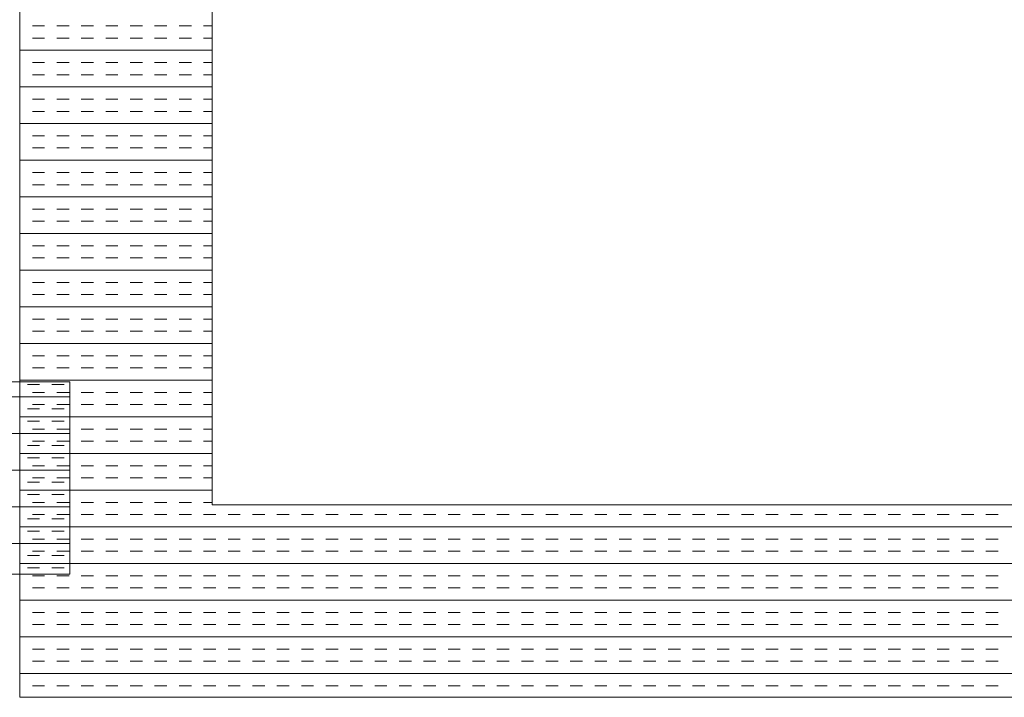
# Model space of a CAD drawing. Extents: x 3940905 to 4145695, y 925352 to 1109797.
# Tile 819 of 1056: x 4040524 to 4040780, y 1099952 to 1100128. Entities that reach past the tile are written whole.
import ezdxf

# ---------------------------------------------------------------- set-up
doc = ezdxf.new("R2010")
doc.units = 0
doc.header["$LTSCALE"] = 750
doc.header["$MEASUREMENT"] = 0
doc.layers.add('CKD Equipments', color=252, linetype='CONTINUOUS', lineweight=0)

msp = doc.modelspace()

# ---------------------------------------------------------------- linework, layer by layer
at = {"layer": 'CKD Equipments'}
for p, q in [((4040524.42, 1100651.64, -7.61), (4040524.42, 1099951.64, -7.61)), ((4040574.42, 1100601.64, -7.61), (4040574.42, 1100001.64, -7.61)), ((4040537.42, 1100033.64, -7.61), (4039937.42, 1100033.64, -7.61)), ((4040537.42, 1099983.64, -7.61), (4040537.42, 1100033.64, -7.61)), ((4040574.42, 1100001.64, -7.61), (4041292.42, 1100001.64, -7.61)), ((4039937.42, 1099983.64, -7.61), (4040537.42, 1099983.64, -7.61)), ((4040524.42, 1099951.64, -7.61), (4041342.42, 1099951.64, -7.61))]:
    msp.add_line(p, q, dxfattribs=at)
at = {"layer": 'CKD Equipments', "color": 4, "linetype": 'Continuous'}
for p, q in [((4040524.55, 1100126.11, -7.61), (4040524.42, 1100126.11, -7.61)), ((4040530.9, 1100126.11, -7.61), (4040527.72, 1100126.11, -7.61)), ((4040537.25, 1100126.11, -7.61), (4040534.07, 1100126.11, -7.61)), ((4040543.6, 1100126.11, -7.61), (4040540.42, 1100126.11, -7.61)), ((4040549.95, 1100126.11, -7.61), (4040546.77, 1100126.11, -7.61)), ((4040556.3, 1100126.11, -7.61), (4040553.12, 1100126.11, -7.61)), ((4040562.65, 1100126.11, -7.61), (4040559.47, 1100126.11, -7.61)), ((4040569, 1100126.11, -7.61), (4040565.82, 1100126.11, -7.61)), ((4040574.42, 1100126.11, -7.61), (4040572.17, 1100126.11, -7.61)), ((4040524.55, 1100122.93, -7.61), (4040524.42, 1100122.93, -7.61)), ((4040530.9, 1100122.93, -7.61), (4040527.72, 1100122.93, -7.61)), ((4040537.25, 1100122.93, -7.61), (4040534.07, 1100122.93, -7.61)), ((4040543.6, 1100122.93, -7.61), (4040540.42, 1100122.93, -7.61)), ((4040549.95, 1100122.93, -7.61), (4040546.77, 1100122.93, -7.61)), ((4040556.3, 1100122.93, -7.61), (4040553.12, 1100122.93, -7.61)), ((4040562.65, 1100122.93, -7.61), (4040559.47, 1100122.93, -7.61)), ((4040569, 1100122.93, -7.61), (4040565.82, 1100122.93, -7.61)), ((4040574.42, 1100122.93, -7.61), (4040572.17, 1100122.93, -7.61)), ((4040574.42, 1100119.76, -7.61), (4040524.42, 1100119.76, -7.61)), ((4040524.55, 1100116.58, -7.61), (4040524.42, 1100116.58, -7.61)), ((4040530.9, 1100116.58, -7.61), (4040527.72, 1100116.58, -7.61)), ((4040537.25, 1100116.58, -7.61), (4040534.07, 1100116.58, -7.61)), ((4040543.6, 1100116.58, -7.61), (4040540.42, 1100116.58, -7.61)), ((4040549.95, 1100116.58, -7.61), (4040546.77, 1100116.58, -7.61)), ((4040556.3, 1100116.58, -7.61), (4040553.12, 1100116.58, -7.61)), ((4040562.65, 1100116.58, -7.61), (4040559.47, 1100116.58, -7.61)), ((4040569, 1100116.58, -7.61), (4040565.82, 1100116.58, -7.61)), ((4040574.42, 1100116.58, -7.61), (4040572.17, 1100116.58, -7.61)), ((4040524.55, 1100113.41, -7.61), (4040524.42, 1100113.41, -7.61)), ((4040530.9, 1100113.41, -7.61), (4040527.72, 1100113.41, -7.61)), ((4040537.25, 1100113.41, -7.61), (4040534.07, 1100113.41, -7.61)), ((4040543.6, 1100113.41, -7.61), (4040540.42, 1100113.41, -7.61)), ((4040549.95, 1100113.41, -7.61), (4040546.77, 1100113.41, -7.61)), ((4040556.3, 1100113.41, -7.61), (4040553.12, 1100113.41, -7.61)), ((4040562.65, 1100113.41, -7.61), (4040559.47, 1100113.41, -7.61)), ((4040569, 1100113.41, -7.61), (4040565.82, 1100113.41, -7.61)), ((4040574.42, 1100113.41, -7.61), (4040572.17, 1100113.41, -7.61)), ((4040574.42, 1100110.23, -7.61), (4040524.42, 1100110.23, -7.61)), ((4040524.55, 1100107.06, -7.61), (4040524.42, 1100107.06, -7.61)), ((4040530.9, 1100107.06, -7.61), (4040527.72, 1100107.06, -7.61)), ((4040537.25, 1100107.06, -7.61), (4040534.07, 1100107.06, -7.61)), ((4040543.6, 1100107.06, -7.61), (4040540.42, 1100107.06, -7.61)), ((4040549.95, 1100107.06, -7.61), (4040546.77, 1100107.06, -7.61)), ((4040556.3, 1100107.06, -7.61), (4040553.12, 1100107.06, -7.61)), ((4040562.65, 1100107.06, -7.61), (4040559.47, 1100107.06, -7.61)), ((4040569, 1100107.06, -7.61), (4040565.82, 1100107.06, -7.61)), ((4040574.42, 1100107.06, -7.61), (4040572.17, 1100107.06, -7.61)), ((4040524.55, 1100103.88, -7.61), (4040524.42, 1100103.88, -7.61)), ((4040530.9, 1100103.88, -7.61), (4040527.72, 1100103.88, -7.61)), ((4040537.25, 1100103.88, -7.61), (4040534.07, 1100103.88, -7.61)), ((4040543.6, 1100103.88, -7.61), (4040540.42, 1100103.88, -7.61)), ((4040549.95, 1100103.88, -7.61), (4040546.77, 1100103.88, -7.61)), ((4040556.3, 1100103.88, -7.61), (4040553.12, 1100103.88, -7.61)), ((4040562.65, 1100103.88, -7.61), (4040559.47, 1100103.88, -7.61)), ((4040569, 1100103.88, -7.61), (4040565.82, 1100103.88, -7.61)), ((4040574.42, 1100103.88, -7.61), (4040572.17, 1100103.88, -7.61)), ((4040574.42, 1100100.71, -7.61), (4040524.42, 1100100.71, -7.61)), ((4040524.55, 1100097.53, -7.61), (4040524.42, 1100097.53, -7.61)), ((4040530.9, 1100097.53, -7.61), (4040527.72, 1100097.53, -7.61)), ((4040537.25, 1100097.53, -7.61), (4040534.07, 1100097.53, -7.61)), ((4040543.6, 1100097.53, -7.61), (4040540.42, 1100097.53, -7.61)), ((4040549.95, 1100097.53, -7.61), (4040546.77, 1100097.53, -7.61)), ((4040556.3, 1100097.53, -7.61), (4040553.12, 1100097.53, -7.61)), ((4040562.65, 1100097.53, -7.61), (4040559.47, 1100097.53, -7.61)), ((4040569, 1100097.53, -7.61), (4040565.82, 1100097.53, -7.61)), ((4040574.42, 1100097.53, -7.61), (4040572.17, 1100097.53, -7.61)), ((4040524.55, 1100094.36, -7.61), (4040524.42, 1100094.36, -7.61)), ((4040530.9, 1100094.36, -7.61), (4040527.72, 1100094.36, -7.61)), ((4040537.25, 1100094.36, -7.61), (4040534.07, 1100094.36, -7.61)), ((4040543.6, 1100094.36, -7.61), (4040540.42, 1100094.36, -7.61)), ((4040549.95, 1100094.36, -7.61), (4040546.77, 1100094.36, -7.61)), ((4040556.3, 1100094.36, -7.61), (4040553.12, 1100094.36, -7.61)), ((4040562.65, 1100094.36, -7.61), (4040559.47, 1100094.36, -7.61)), ((4040569, 1100094.36, -7.61), (4040565.82, 1100094.36, -7.61)), ((4040574.42, 1100094.36, -7.61), (4040572.17, 1100094.36, -7.61)), ((4040574.42, 1100091.18, -7.61), (4040524.42, 1100091.18, -7.61)), ((4040524.55, 1100088.01, -7.61), (4040524.42, 1100088.01, -7.61)), ((4040530.9, 1100088.01, -7.61), (4040527.72, 1100088.01, -7.61)), ((4040537.25, 1100088.01, -7.61), (4040534.07, 1100088.01, -7.61)), ((4040543.6, 1100088.01, -7.61), (4040540.42, 1100088.01, -7.61)), ((4040549.95, 1100088.01, -7.61), (4040546.77, 1100088.01, -7.61)), ((4040556.3, 1100088.01, -7.61), (4040553.12, 1100088.01, -7.61)), ((4040562.65, 1100088.01, -7.61), (4040559.47, 1100088.01, -7.61)), ((4040569, 1100088.01, -7.61), (4040565.82, 1100088.01, -7.61)), ((4040574.42, 1100088.01, -7.61), (4040572.17, 1100088.01, -7.61)), ((4040524.55, 1100084.83, -7.61), (4040524.42, 1100084.83, -7.61)), ((4040530.9, 1100084.83, -7.61), (4040527.72, 1100084.83, -7.61)), ((4040537.25, 1100084.83, -7.61), (4040534.07, 1100084.83, -7.61)), ((4040543.6, 1100084.83, -7.61), (4040540.42, 1100084.83, -7.61)), ((4040549.95, 1100084.83, -7.61), (4040546.77, 1100084.83, -7.61)), ((4040556.3, 1100084.83, -7.61), (4040553.12, 1100084.83, -7.61)), ((4040562.65, 1100084.83, -7.61), (4040559.47, 1100084.83, -7.61)), ((4040569, 1100084.83, -7.61), (4040565.82, 1100084.83, -7.61)), ((4040574.42, 1100084.83, -7.61), (4040572.17, 1100084.83, -7.61)), ((4040574.42, 1100081.66, -7.61), (4040524.42, 1100081.66, -7.61)), ((4040524.55, 1100078.48, -7.61), (4040524.42, 1100078.48, -7.61)), ((4040530.9, 1100078.48, -7.61), (4040527.72, 1100078.48, -7.61)), ((4040537.25, 1100078.48, -7.61), (4040534.07, 1100078.48, -7.61)), ((4040543.6, 1100078.48, -7.61), (4040540.42, 1100078.48, -7.61)), ((4040549.95, 1100078.48, -7.61), (4040546.77, 1100078.48, -7.61)), ((4040556.3, 1100078.48, -7.61), (4040553.12, 1100078.48, -7.61)), ((4040562.65, 1100078.48, -7.61), (4040559.47, 1100078.48, -7.61)), ((4040569, 1100078.48, -7.61), (4040565.82, 1100078.48, -7.61)), ((4040574.42, 1100078.48, -7.61), (4040572.17, 1100078.48, -7.61)), ((4040524.55, 1100075.31, -7.61), (4040524.42, 1100075.31, -7.61)), ((4040530.9, 1100075.31, -7.61), (4040527.72, 1100075.31, -7.61)), ((4040537.25, 1100075.31, -7.61), (4040534.07, 1100075.31, -7.61)), ((4040543.6, 1100075.31, -7.61), (4040540.42, 1100075.31, -7.61)), ((4040549.95, 1100075.31, -7.61), (4040546.77, 1100075.31, -7.61)), ((4040556.3, 1100075.31, -7.61), (4040553.12, 1100075.31, -7.61)), ((4040562.65, 1100075.31, -7.61), (4040559.47, 1100075.31, -7.61)), ((4040569, 1100075.31, -7.61), (4040565.82, 1100075.31, -7.61)), ((4040574.42, 1100075.31, -7.61), (4040572.17, 1100075.31, -7.61)), ((4040574.42, 1100072.13, -7.61), (4040524.42, 1100072.13, -7.61)), ((4040524.55, 1100068.96, -7.61), (4040524.42, 1100068.96, -7.61)), ((4040530.9, 1100068.96, -7.61), (4040527.72, 1100068.96, -7.61)), ((4040537.25, 1100068.96, -7.61), (4040534.07, 1100068.96, -7.61)), ((4040543.6, 1100068.96, -7.61), (4040540.42, 1100068.96, -7.61)), ((4040549.95, 1100068.96, -7.61), (4040546.77, 1100068.96, -7.61)), ((4040556.3, 1100068.96, -7.61), (4040553.12, 1100068.96, -7.61)), ((4040562.65, 1100068.96, -7.61), (4040559.47, 1100068.96, -7.61)), ((4040569, 1100068.96, -7.61), (4040565.82, 1100068.96, -7.61)), ((4040574.42, 1100068.96, -7.61), (4040572.17, 1100068.96, -7.61)), ((4040524.55, 1100065.78, -7.61), (4040524.42, 1100065.78, -7.61)), ((4040530.9, 1100065.78, -7.61), (4040527.72, 1100065.78, -7.61)), ((4040537.25, 1100065.78, -7.61), (4040534.07, 1100065.78, -7.61)), ((4040543.6, 1100065.78, -7.61), (4040540.42, 1100065.78, -7.61)), ((4040549.95, 1100065.78, -7.61), (4040546.77, 1100065.78, -7.61)), ((4040556.3, 1100065.78, -7.61), (4040553.12, 1100065.78, -7.61)), ((4040562.65, 1100065.78, -7.61), (4040559.47, 1100065.78, -7.61)), ((4040569, 1100065.78, -7.61), (4040565.82, 1100065.78, -7.61)), ((4040574.42, 1100065.78, -7.61), (4040572.17, 1100065.78, -7.61)), ((4040574.42, 1100062.61, -7.61), (4040524.42, 1100062.61, -7.61)), ((4040524.55, 1100059.43, -7.61), (4040524.42, 1100059.43, -7.61)), ((4040530.9, 1100059.43, -7.61), (4040527.72, 1100059.43, -7.61)), ((4040537.25, 1100059.43, -7.61), (4040534.07, 1100059.43, -7.61)), ((4040543.6, 1100059.43, -7.61), (4040540.42, 1100059.43, -7.61)), ((4040549.95, 1100059.43, -7.61), (4040546.77, 1100059.43, -7.61)), ((4040556.3, 1100059.43, -7.61), (4040553.12, 1100059.43, -7.61)), ((4040562.65, 1100059.43, -7.61), (4040559.47, 1100059.43, -7.61)), ((4040569, 1100059.43, -7.61), (4040565.82, 1100059.43, -7.61)), ((4040574.42, 1100059.43, -7.61), (4040572.17, 1100059.43, -7.61)), ((4040524.55, 1100056.26, -7.61), (4040524.42, 1100056.26, -7.61)), ((4040530.9, 1100056.26, -7.61), (4040527.72, 1100056.26, -7.61)), ((4040537.25, 1100056.26, -7.61), (4040534.07, 1100056.26, -7.61)), ((4040543.6, 1100056.26, -7.61), (4040540.42, 1100056.26, -7.61)), ((4040549.95, 1100056.26, -7.61), (4040546.77, 1100056.26, -7.61)), ((4040556.3, 1100056.26, -7.61), (4040553.12, 1100056.26, -7.61)), ((4040562.65, 1100056.26, -7.61), (4040559.47, 1100056.26, -7.61)), ((4040569, 1100056.26, -7.61), (4040565.82, 1100056.26, -7.61)), ((4040574.42, 1100056.26, -7.61), (4040572.17, 1100056.26, -7.61)), ((4040574.42, 1100053.08, -7.61), (4040524.42, 1100053.08, -7.61)), ((4040524.55, 1100049.91, -7.61), (4040524.42, 1100049.91, -7.61)), ((4040530.9, 1100049.91, -7.61), (4040527.72, 1100049.91, -7.61)), ((4040537.25, 1100049.91, -7.61), (4040534.07, 1100049.91, -7.61)), ((4040543.6, 1100049.91, -7.61), (4040540.42, 1100049.91, -7.61)), ((4040549.95, 1100049.91, -7.61), (4040546.77, 1100049.91, -7.61)), ((4040556.3, 1100049.91, -7.61), (4040553.12, 1100049.91, -7.61)), ((4040562.65, 1100049.91, -7.61), (4040559.47, 1100049.91, -7.61)), ((4040569, 1100049.91, -7.61), (4040565.82, 1100049.91, -7.61)), ((4040574.42, 1100049.91, -7.61), (4040572.17, 1100049.91, -7.61)), ((4040524.55, 1100046.73, -7.61), (4040524.42, 1100046.73, -7.61)), ((4040530.9, 1100046.73, -7.61), (4040527.72, 1100046.73, -7.61)), ((4040537.25, 1100046.73, -7.61), (4040534.07, 1100046.73, -7.61)), ((4040543.6, 1100046.73, -7.61), (4040540.42, 1100046.73, -7.61)), ((4040549.95, 1100046.73, -7.61), (4040546.77, 1100046.73, -7.61)), ((4040556.3, 1100046.73, -7.61), (4040553.12, 1100046.73, -7.61)), ((4040562.65, 1100046.73, -7.61), (4040559.47, 1100046.73, -7.61)), ((4040569, 1100046.73, -7.61), (4040565.82, 1100046.73, -7.61)), ((4040574.42, 1100046.73, -7.61), (4040572.17, 1100046.73, -7.61)), ((4040574.42, 1100043.56, -7.61), (4040524.42, 1100043.56, -7.61)), ((4040524.55, 1100040.38, -7.61), (4040524.42, 1100040.38, -7.61)), ((4040530.9, 1100040.38, -7.61), (4040527.72, 1100040.38, -7.61)), ((4040537.25, 1100040.38, -7.61), (4040534.07, 1100040.38, -7.61)), ((4040543.6, 1100040.38, -7.61), (4040540.42, 1100040.38, -7.61)), ((4040549.95, 1100040.38, -7.61), (4040546.77, 1100040.38, -7.61)), ((4040556.3, 1100040.38, -7.61), (4040553.12, 1100040.38, -7.61)), ((4040562.65, 1100040.38, -7.61), (4040559.47, 1100040.38, -7.61)), ((4040569, 1100040.38, -7.61), (4040565.82, 1100040.38, -7.61)), ((4040574.42, 1100040.38, -7.61), (4040572.17, 1100040.38, -7.61)), ((4040524.55, 1100037.21, -7.61), (4040524.42, 1100037.21, -7.61)), ((4040530.9, 1100037.21, -7.61), (4040527.72, 1100037.21, -7.61)), ((4040537.25, 1100037.21, -7.61), (4040534.07, 1100037.21, -7.61)), ((4040543.6, 1100037.21, -7.61), (4040540.42, 1100037.21, -7.61)), ((4040549.95, 1100037.21, -7.61), (4040546.77, 1100037.21, -7.61)), ((4040556.3, 1100037.21, -7.61), (4040553.12, 1100037.21, -7.61)), ((4040562.65, 1100037.21, -7.61), (4040559.47, 1100037.21, -7.61)), ((4040569, 1100037.21, -7.61), (4040565.82, 1100037.21, -7.61)), ((4040574.42, 1100037.21, -7.61), (4040572.17, 1100037.21, -7.61)), ((4040574.42, 1100034.03, -7.61), (4040524.42, 1100034.03, -7.61)), ((4040524.55, 1100030.86, -7.61), (4040524.42, 1100030.86, -7.61)), ((4040529.6, 1100032.91, -7.61), (4040526.42, 1100032.91, -7.61)), ((4040530.9, 1100030.86, -7.61), (4040527.72, 1100030.86, -7.61)), ((4040535.95, 1100032.91, -7.61), (4040532.77, 1100032.91, -7.61)), ((4040537.25, 1100030.86, -7.61), (4040534.07, 1100030.86, -7.61)), ((4040543.6, 1100030.86, -7.61), (4040540.42, 1100030.86, -7.61)), ((4040549.95, 1100030.86, -7.61), (4040546.77, 1100030.86, -7.61)), ((4040556.3, 1100030.86, -7.61), (4040553.12, 1100030.86, -7.61)), ((4040562.65, 1100030.86, -7.61), (4040559.47, 1100030.86, -7.61)), ((4040569, 1100030.86, -7.61), (4040565.82, 1100030.86, -7.61)), ((4040574.42, 1100030.86, -7.61), (4040572.17, 1100030.86, -7.61)), ((4040537.42, 1100029.73, -7.61), (4039937.42, 1100029.73, -7.61)), ((4040524.55, 1100027.68, -7.61), (4040524.42, 1100027.68, -7.61)), ((4040529.6, 1100026.56, -7.61), (4040526.42, 1100026.56, -7.61)), ((4040530.9, 1100027.68, -7.61), (4040527.72, 1100027.68, -7.61)), ((4040535.95, 1100026.56, -7.61), (4040532.77, 1100026.56, -7.61)), ((4040537.25, 1100027.68, -7.61), (4040534.07, 1100027.68, -7.61)), ((4040543.6, 1100027.68, -7.61), (4040540.42, 1100027.68, -7.61)), ((4040549.95, 1100027.68, -7.61), (4040546.77, 1100027.68, -7.61)), ((4040556.3, 1100027.68, -7.61), (4040553.12, 1100027.68, -7.61)), ((4040562.65, 1100027.68, -7.61), (4040559.47, 1100027.68, -7.61)), ((4040569, 1100027.68, -7.61), (4040565.82, 1100027.68, -7.61)), ((4040574.42, 1100027.68, -7.61), (4040572.17, 1100027.68, -7.61)), ((4040574.42, 1100024.51, -7.61), (4040524.42, 1100024.51, -7.61)), ((4040529.6, 1100023.38, -7.61), (4040526.42, 1100023.38, -7.61)), ((4040535.95, 1100023.38, -7.61), (4040532.77, 1100023.38, -7.61)), ((4040524.55, 1100021.33, -7.61), (4040524.42, 1100021.33, -7.61)), ((4040530.9, 1100021.33, -7.61), (4040527.72, 1100021.33, -7.61)), ((4040537.25, 1100021.33, -7.61), (4040534.07, 1100021.33, -7.61)), ((4040543.6, 1100021.33, -7.61), (4040540.42, 1100021.33, -7.61)), ((4040549.95, 1100021.33, -7.61), (4040546.77, 1100021.33, -7.61)), ((4040556.3, 1100021.33, -7.61), (4040553.12, 1100021.33, -7.61)), ((4040562.65, 1100021.33, -7.61), (4040559.47, 1100021.33, -7.61)), ((4040569, 1100021.33, -7.61), (4040565.82, 1100021.33, -7.61)), ((4040574.42, 1100021.33, -7.61), (4040572.17, 1100021.33, -7.61)), ((4040537.42, 1100020.21, -7.61), (4039937.42, 1100020.21, -7.61)), ((4040524.55, 1100018.16, -7.61), (4040524.42, 1100018.16, -7.61)), ((4040530.9, 1100018.16, -7.61), (4040527.72, 1100018.16, -7.61)), ((4040537.25, 1100018.16, -7.61), (4040534.07, 1100018.16, -7.61)), ((4040543.6, 1100018.16, -7.61), (4040540.42, 1100018.16, -7.61)), ((4040549.95, 1100018.16, -7.61), (4040546.77, 1100018.16, -7.61)), ((4040556.3, 1100018.16, -7.61), (4040553.12, 1100018.16, -7.61)), ((4040562.65, 1100018.16, -7.61), (4040559.47, 1100018.16, -7.61)), ((4040569, 1100018.16, -7.61), (4040565.82, 1100018.16, -7.61)), ((4040574.42, 1100018.16, -7.61), (4040572.17, 1100018.16, -7.61)), ((4040529.6, 1100017.03, -7.61), (4040526.42, 1100017.03, -7.61)), ((4040535.95, 1100017.03, -7.61), (4040532.77, 1100017.03, -7.61)), ((4040574.42, 1100014.98, -7.61), (4040524.42, 1100014.98, -7.61)), ((4040529.6, 1100013.86, -7.61), (4040526.42, 1100013.86, -7.61)), ((4040535.95, 1100013.86, -7.61), (4040532.77, 1100013.86, -7.61)), ((4040537.42, 1100010.68, -7.61), (4039937.42, 1100010.68, -7.61)), ((4040524.55, 1100011.81, -7.61), (4040524.42, 1100011.81, -7.61)), ((4040530.9, 1100011.81, -7.61), (4040527.72, 1100011.81, -7.61)), ((4040537.25, 1100011.81, -7.61), (4040534.07, 1100011.81, -7.61)), ((4040543.6, 1100011.81, -7.61), (4040540.42, 1100011.81, -7.61)), ((4040549.95, 1100011.81, -7.61), (4040546.77, 1100011.81, -7.61)), ((4040556.3, 1100011.81, -7.61), (4040553.12, 1100011.81, -7.61)), ((4040562.65, 1100011.81, -7.61), (4040559.47, 1100011.81, -7.61)), ((4040569, 1100011.81, -7.61), (4040565.82, 1100011.81, -7.61)), ((4040574.42, 1100011.81, -7.61), (4040572.17, 1100011.81, -7.61)), ((4040524.55, 1100008.63, -7.61), (4040524.42, 1100008.63, -7.61)), ((4040530.9, 1100008.63, -7.61), (4040527.72, 1100008.63, -7.61)), ((4040537.25, 1100008.63, -7.61), (4040534.07, 1100008.63, -7.61)), ((4040543.6, 1100008.63, -7.61), (4040540.42, 1100008.63, -7.61)), ((4040549.95, 1100008.63, -7.61), (4040546.77, 1100008.63, -7.61)), ((4040556.3, 1100008.63, -7.61), (4040553.12, 1100008.63, -7.61)), ((4040562.65, 1100008.63, -7.61), (4040559.47, 1100008.63, -7.61)), ((4040569, 1100008.63, -7.61), (4040565.82, 1100008.63, -7.61)), ((4040574.42, 1100008.63, -7.61), (4040572.17, 1100008.63, -7.61)), ((4040574.42, 1100005.46, -7.61), (4040524.42, 1100005.46, -7.61)), ((4040529.6, 1100007.51, -7.61), (4040526.42, 1100007.51, -7.61)), ((4040535.95, 1100007.51, -7.61), (4040532.77, 1100007.51, -7.61)), ((4040529.6, 1100004.33, -7.61), (4040526.42, 1100004.33, -7.61)), ((4040535.95, 1100004.33, -7.61), (4040532.77, 1100004.33, -7.61)), ((4040537.42, 1100001.16, -7.61), (4039937.42, 1100001.16, -7.61)), ((4040524.55, 1100002.28, -7.61), (4040524.42, 1100002.28, -7.61)), ((4040530.9, 1100002.28, -7.61), (4040527.72, 1100002.28, -7.61)), ((4040537.25, 1100002.28, -7.61), (4040534.07, 1100002.28, -7.61)), ((4040543.6, 1100002.28, -7.61), (4040540.42, 1100002.28, -7.61)), ((4040549.95, 1100002.28, -7.61), (4040546.77, 1100002.28, -7.61)), ((4040556.3, 1100002.28, -7.61), (4040553.12, 1100002.28, -7.61)), ((4040562.65, 1100002.28, -7.61), (4040559.47, 1100002.28, -7.61)), ((4040569, 1100002.28, -7.61), (4040565.82, 1100002.28, -7.61)), ((4040574.42, 1100002.28, -7.61), (4040572.17, 1100002.28, -7.61)), ((4040524.55, 1099999.11, -7.61), (4040524.42, 1099999.11, -7.61)), ((4040529.6, 1099997.98, -7.61), (4040526.42, 1099997.98, -7.61)), ((4040530.9, 1099999.11, -7.61), (4040527.72, 1099999.11, -7.61)), ((4040535.95, 1099997.98, -7.61), (4040532.77, 1099997.98, -7.61)), ((4040537.25, 1099999.11, -7.61), (4040534.07, 1099999.11, -7.61)), ((4040543.6, 1099999.11, -7.61), (4040540.42, 1099999.11, -7.61)), ((4040549.95, 1099999.11, -7.61), (4040546.77, 1099999.11, -7.61)), ((4040556.3, 1099999.11, -7.61), (4040553.12, 1099999.11, -7.61)), ((4040562.65, 1099999.11, -7.61), (4040559.47, 1099999.11, -7.61)), ((4040569, 1099999.11, -7.61), (4040565.82, 1099999.11, -7.61)), ((4040575.35, 1099999.11, -7.61), (4040572.17, 1099999.11, -7.61)), ((4040581.7, 1099999.11, -7.61), (4040578.52, 1099999.11, -7.61)), ((4040588.05, 1099999.11, -7.61), (4040584.87, 1099999.11, -7.61)), ((4040594.4, 1099999.11, -7.61), (4040591.22, 1099999.11, -7.61)), ((4040600.75, 1099999.11, -7.61), (4040597.57, 1099999.11, -7.61)), ((4040607.1, 1099999.11, -7.61), (4040603.92, 1099999.11, -7.61)), ((4040613.45, 1099999.11, -7.61), (4040610.27, 1099999.11, -7.61)), ((4040619.8, 1099999.11, -7.61), (4040616.62, 1099999.11, -7.61)), ((4040626.15, 1099999.11, -7.61), (4040622.97, 1099999.11, -7.61)), ((4040632.5, 1099999.11, -7.61), (4040629.32, 1099999.11, -7.61)), ((4040638.85, 1099999.11, -7.61), (4040635.67, 1099999.11, -7.61)), ((4040645.2, 1099999.11, -7.61), (4040642.02, 1099999.11, -7.61)), ((4040651.55, 1099999.11, -7.61), (4040648.37, 1099999.11, -7.61)), ((4040657.9, 1099999.11, -7.61), (4040654.72, 1099999.11, -7.61)), ((4040664.25, 1099999.11, -7.61), (4040661.07, 1099999.11, -7.61)), ((4040670.6, 1099999.11, -7.61), (4040667.42, 1099999.11, -7.61)), ((4040676.95, 1099999.11, -7.61), (4040673.77, 1099999.11, -7.61)), ((4040683.3, 1099999.11, -7.61), (4040680.12, 1099999.11, -7.61)), ((4040689.65, 1099999.11, -7.61), (4040686.47, 1099999.11, -7.61)), ((4040696, 1099999.11, -7.61), (4040692.82, 1099999.11, -7.61)), ((4040702.35, 1099999.11, -7.61), (4040699.17, 1099999.11, -7.61)), ((4040708.7, 1099999.11, -7.61), (4040705.52, 1099999.11, -7.61)), ((4040715.05, 1099999.11, -7.61), (4040711.87, 1099999.11, -7.61)), ((4040721.4, 1099999.11, -7.61), (4040718.22, 1099999.11, -7.61)), ((4040727.75, 1099999.11, -7.61), (4040724.57, 1099999.11, -7.61)), ((4040734.1, 1099999.11, -7.61), (4040730.92, 1099999.11, -7.61)), ((4040740.45, 1099999.11, -7.61), (4040737.27, 1099999.11, -7.61)), ((4040746.8, 1099999.11, -7.61), (4040743.62, 1099999.11, -7.61)), ((4040753.15, 1099999.11, -7.61), (4040749.97, 1099999.11, -7.61)), ((4040759.5, 1099999.11, -7.61), (4040756.32, 1099999.11, -7.61)), ((4040765.85, 1099999.11, -7.61), (4040762.67, 1099999.11, -7.61)), ((4040772.2, 1099999.11, -7.61), (4040769.02, 1099999.11, -7.61)), ((4040778.55, 1099999.11, -7.61), (4040775.37, 1099999.11, -7.61)), ((4041342.42, 1099995.93, -7.61), (4040524.42, 1099995.93, -7.61)), ((4040524.55, 1099992.76, -7.61), (4040524.42, 1099992.76, -7.61)), ((4040529.6, 1099994.81, -7.61), (4040526.42, 1099994.81, -7.61)), ((4040530.9, 1099992.76, -7.61), (4040527.72, 1099992.76, -7.61)), ((4040535.95, 1099994.81, -7.61), (4040532.77, 1099994.81, -7.61)), ((4040537.25, 1099992.76, -7.61), (4040534.07, 1099992.76, -7.61)), ((4040543.6, 1099992.76, -7.61), (4040540.42, 1099992.76, -7.61)), ((4040549.95, 1099992.76, -7.61), (4040546.77, 1099992.76, -7.61)), ((4040556.3, 1099992.76, -7.61), (4040553.12, 1099992.76, -7.61)), ((4040562.65, 1099992.76, -7.61), (4040559.47, 1099992.76, -7.61)), ((4040569, 1099992.76, -7.61), (4040565.82, 1099992.76, -7.61)), ((4040575.35, 1099992.76, -7.61), (4040572.17, 1099992.76, -7.61)), ((4040581.7, 1099992.76, -7.61), (4040578.52, 1099992.76, -7.61)), ((4040588.05, 1099992.76, -7.61), (4040584.87, 1099992.76, -7.61)), ((4040594.4, 1099992.76, -7.61), (4040591.22, 1099992.76, -7.61)), ((4040600.75, 1099992.76, -7.61), (4040597.57, 1099992.76, -7.61)), ((4040607.1, 1099992.76, -7.61), (4040603.92, 1099992.76, -7.61)), ((4040613.45, 1099992.76, -7.61), (4040610.27, 1099992.76, -7.61)), ((4040619.8, 1099992.76, -7.61), (4040616.62, 1099992.76, -7.61)), ((4040626.15, 1099992.76, -7.61), (4040622.97, 1099992.76, -7.61)), ((4040632.5, 1099992.76, -7.61), (4040629.32, 1099992.76, -7.61)), ((4040638.85, 1099992.76, -7.61), (4040635.67, 1099992.76, -7.61)), ((4040645.2, 1099992.76, -7.61), (4040642.02, 1099992.76, -7.61)), ((4040651.55, 1099992.76, -7.61), (4040648.37, 1099992.76, -7.61)), ((4040657.9, 1099992.76, -7.61), (4040654.72, 1099992.76, -7.61)), ((4040664.25, 1099992.76, -7.61), (4040661.07, 1099992.76, -7.61)), ((4040670.6, 1099992.76, -7.61), (4040667.42, 1099992.76, -7.61)), ((4040676.95, 1099992.76, -7.61), (4040673.77, 1099992.76, -7.61)), ((4040683.3, 1099992.76, -7.61), (4040680.12, 1099992.76, -7.61)), ((4040689.65, 1099992.76, -7.61), (4040686.47, 1099992.76, -7.61)), ((4040696, 1099992.76, -7.61), (4040692.82, 1099992.76, -7.61)), ((4040702.35, 1099992.76, -7.61), (4040699.17, 1099992.76, -7.61)), ((4040708.7, 1099992.76, -7.61), (4040705.52, 1099992.76, -7.61)), ((4040715.05, 1099992.76, -7.61), (4040711.87, 1099992.76, -7.61)), ((4040721.4, 1099992.76, -7.61), (4040718.22, 1099992.76, -7.61)), ((4040727.75, 1099992.76, -7.61), (4040724.57, 1099992.76, -7.61)), ((4040734.1, 1099992.76, -7.61), (4040730.92, 1099992.76, -7.61)), ((4040740.45, 1099992.76, -7.61), (4040737.27, 1099992.76, -7.61)), ((4040746.8, 1099992.76, -7.61), (4040743.62, 1099992.76, -7.61)), ((4040753.15, 1099992.76, -7.61), (4040749.97, 1099992.76, -7.61)), ((4040759.5, 1099992.76, -7.61), (4040756.32, 1099992.76, -7.61)), ((4040765.85, 1099992.76, -7.61), (4040762.67, 1099992.76, -7.61)), ((4040772.2, 1099992.76, -7.61), (4040769.02, 1099992.76, -7.61)), ((4040778.55, 1099992.76, -7.61), (4040775.37, 1099992.76, -7.61)), ((4040537.42, 1099991.63, -7.61), (4039937.42, 1099991.63, -7.61)), ((4040524.55, 1099989.58, -7.61), (4040524.42, 1099989.58, -7.61)), ((4040529.6, 1099988.46, -7.61), (4040526.42, 1099988.46, -7.61)), ((4040530.9, 1099989.58, -7.61), (4040527.72, 1099989.58, -7.61)), ((4040535.95, 1099988.46, -7.61), (4040532.77, 1099988.46, -7.61)), ((4040537.25, 1099989.58, -7.61), (4040534.07, 1099989.58, -7.61)), ((4040543.6, 1099989.58, -7.61), (4040540.42, 1099989.58, -7.61)), ((4040549.95, 1099989.58, -7.61), (4040546.77, 1099989.58, -7.61)), ((4040556.3, 1099989.58, -7.61), (4040553.12, 1099989.58, -7.61)), ((4040562.65, 1099989.58, -7.61), (4040559.47, 1099989.58, -7.61)), ((4040569, 1099989.58, -7.61), (4040565.82, 1099989.58, -7.61)), ((4040575.35, 1099989.58, -7.61), (4040572.17, 1099989.58, -7.61)), ((4040581.7, 1099989.58, -7.61), (4040578.52, 1099989.58, -7.61)), ((4040588.05, 1099989.58, -7.61), (4040584.87, 1099989.58, -7.61)), ((4040594.4, 1099989.58, -7.61), (4040591.22, 1099989.58, -7.61)), ((4040600.75, 1099989.58, -7.61), (4040597.57, 1099989.58, -7.61)), ((4040607.1, 1099989.58, -7.61), (4040603.92, 1099989.58, -7.61)), ((4040613.45, 1099989.58, -7.61), (4040610.27, 1099989.58, -7.61)), ((4040619.8, 1099989.58, -7.61), (4040616.62, 1099989.58, -7.61)), ((4040626.15, 1099989.58, -7.61), (4040622.97, 1099989.58, -7.61)), ((4040632.5, 1099989.58, -7.61), (4040629.32, 1099989.58, -7.61)), ((4040638.85, 1099989.58, -7.61), (4040635.67, 1099989.58, -7.61)), ((4040645.2, 1099989.58, -7.61), (4040642.02, 1099989.58, -7.61)), ((4040651.55, 1099989.58, -7.61), (4040648.37, 1099989.58, -7.61)), ((4040657.9, 1099989.58, -7.61), (4040654.72, 1099989.58, -7.61)), ((4040664.25, 1099989.58, -7.61), (4040661.07, 1099989.58, -7.61)), ((4040670.6, 1099989.58, -7.61), (4040667.42, 1099989.58, -7.61)), ((4040676.95, 1099989.58, -7.61), (4040673.77, 1099989.58, -7.61)), ((4040683.3, 1099989.58, -7.61), (4040680.12, 1099989.58, -7.61)), ((4040689.65, 1099989.58, -7.61), (4040686.47, 1099989.58, -7.61)), ((4040696, 1099989.58, -7.61), (4040692.82, 1099989.58, -7.61)), ((4040702.35, 1099989.58, -7.61), (4040699.17, 1099989.58, -7.61)), ((4040708.7, 1099989.58, -7.61), (4040705.52, 1099989.58, -7.61)), ((4040715.05, 1099989.58, -7.61), (4040711.87, 1099989.58, -7.61)), ((4040721.4, 1099989.58, -7.61), (4040718.22, 1099989.58, -7.61)), ((4040727.75, 1099989.58, -7.61), (4040724.57, 1099989.58, -7.61)), ((4040734.1, 1099989.58, -7.61), (4040730.92, 1099989.58, -7.61)), ((4040740.45, 1099989.58, -7.61), (4040737.27, 1099989.58, -7.61)), ((4040746.8, 1099989.58, -7.61), (4040743.62, 1099989.58, -7.61)), ((4040753.15, 1099989.58, -7.61), (4040749.97, 1099989.58, -7.61)), ((4040759.5, 1099989.58, -7.61), (4040756.32, 1099989.58, -7.61)), ((4040765.85, 1099989.58, -7.61), (4040762.67, 1099989.58, -7.61)), ((4040772.2, 1099989.58, -7.61), (4040769.02, 1099989.58, -7.61)), ((4040778.55, 1099989.58, -7.61), (4040775.37, 1099989.58, -7.61)), ((4041342.42, 1099986.41, -7.61), (4040524.42, 1099986.41, -7.61)), ((4040529.6, 1099985.28, -7.61), (4040526.42, 1099985.28, -7.61)), ((4040535.95, 1099985.28, -7.61), (4040532.77, 1099985.28, -7.61)), ((4040524.55, 1099983.23, -7.61), (4040524.42, 1099983.23, -7.61)), ((4040530.9, 1099983.23, -7.61), (4040527.72, 1099983.23, -7.61)), ((4040537.25, 1099983.23, -7.61), (4040534.07, 1099983.23, -7.61)), ((4040543.6, 1099983.23, -7.61), (4040540.42, 1099983.23, -7.61)), ((4040549.95, 1099983.23, -7.61), (4040546.77, 1099983.23, -7.61)), ((4040556.3, 1099983.23, -7.61), (4040553.12, 1099983.23, -7.61)), ((4040562.65, 1099983.23, -7.61), (4040559.47, 1099983.23, -7.61)), ((4040569, 1099983.23, -7.61), (4040565.82, 1099983.23, -7.61)), ((4040575.35, 1099983.23, -7.61), (4040572.17, 1099983.23, -7.61)), ((4040581.7, 1099983.23, -7.61), (4040578.52, 1099983.23, -7.61)), ((4040588.05, 1099983.23, -7.61), (4040584.87, 1099983.23, -7.61)), ((4040594.4, 1099983.23, -7.61), (4040591.22, 1099983.23, -7.61)), ((4040600.75, 1099983.23, -7.61), (4040597.57, 1099983.23, -7.61)), ((4040607.1, 1099983.23, -7.61), (4040603.92, 1099983.23, -7.61)), ((4040613.45, 1099983.23, -7.61), (4040610.27, 1099983.23, -7.61)), ((4040619.8, 1099983.23, -7.61), (4040616.62, 1099983.23, -7.61)), ((4040626.15, 1099983.23, -7.61), (4040622.97, 1099983.23, -7.61)), ((4040632.5, 1099983.23, -7.61), (4040629.32, 1099983.23, -7.61)), ((4040638.85, 1099983.23, -7.61), (4040635.67, 1099983.23, -7.61)), ((4040645.2, 1099983.23, -7.61), (4040642.02, 1099983.23, -7.61)), ((4040651.55, 1099983.23, -7.61), (4040648.37, 1099983.23, -7.61)), ((4040657.9, 1099983.23, -7.61), (4040654.72, 1099983.23, -7.61)), ((4040664.25, 1099983.23, -7.61), (4040661.07, 1099983.23, -7.61)), ((4040670.6, 1099983.23, -7.61), (4040667.42, 1099983.23, -7.61)), ((4040676.95, 1099983.23, -7.61), (4040673.77, 1099983.23, -7.61)), ((4040683.3, 1099983.23, -7.61), (4040680.12, 1099983.23, -7.61)), ((4040689.65, 1099983.23, -7.61), (4040686.47, 1099983.23, -7.61)), ((4040696, 1099983.23, -7.61), (4040692.82, 1099983.23, -7.61)), ((4040702.35, 1099983.23, -7.61), (4040699.17, 1099983.23, -7.61)), ((4040708.7, 1099983.23, -7.61), (4040705.52, 1099983.23, -7.61)), ((4040715.05, 1099983.23, -7.61), (4040711.87, 1099983.23, -7.61)), ((4040721.4, 1099983.23, -7.61), (4040718.22, 1099983.23, -7.61)), ((4040727.75, 1099983.23, -7.61), (4040724.57, 1099983.23, -7.61)), ((4040734.1, 1099983.23, -7.61), (4040730.92, 1099983.23, -7.61)), ((4040740.45, 1099983.23, -7.61), (4040737.27, 1099983.23, -7.61)), ((4040746.8, 1099983.23, -7.61), (4040743.62, 1099983.23, -7.61)), ((4040753.15, 1099983.23, -7.61), (4040749.97, 1099983.23, -7.61)), ((4040759.5, 1099983.23, -7.61), (4040756.32, 1099983.23, -7.61)), ((4040765.85, 1099983.23, -7.61), (4040762.67, 1099983.23, -7.61)), ((4040772.2, 1099983.23, -7.61), (4040769.02, 1099983.23, -7.61)), ((4040778.55, 1099983.23, -7.61), (4040775.37, 1099983.23, -7.61)), ((4040524.55, 1099980.06, -7.61), (4040524.42, 1099980.06, -7.61)), ((4040530.9, 1099980.06, -7.61), (4040527.72, 1099980.06, -7.61)), ((4040537.25, 1099980.06, -7.61), (4040534.07, 1099980.06, -7.61)), ((4040543.6, 1099980.06, -7.61), (4040540.42, 1099980.06, -7.61)), ((4040549.95, 1099980.06, -7.61), (4040546.77, 1099980.06, -7.61)), ((4040556.3, 1099980.06, -7.61), (4040553.12, 1099980.06, -7.61)), ((4040562.65, 1099980.06, -7.61), (4040559.47, 1099980.06, -7.61)), ((4040569, 1099980.06, -7.61), (4040565.82, 1099980.06, -7.61)), ((4040575.35, 1099980.06, -7.61), (4040572.17, 1099980.06, -7.61)), ((4040581.7, 1099980.06, -7.61), (4040578.52, 1099980.06, -7.61)), ((4040588.05, 1099980.06, -7.61), (4040584.87, 1099980.06, -7.61)), ((4040594.4, 1099980.06, -7.61), (4040591.22, 1099980.06, -7.61)), ((4040600.75, 1099980.06, -7.61), (4040597.57, 1099980.06, -7.61)), ((4040607.1, 1099980.06, -7.61), (4040603.92, 1099980.06, -7.61)), ((4040613.45, 1099980.06, -7.61), (4040610.27, 1099980.06, -7.61)), ((4040619.8, 1099980.06, -7.61), (4040616.62, 1099980.06, -7.61)), ((4040626.15, 1099980.06, -7.61), (4040622.97, 1099980.06, -7.61)), ((4040632.5, 1099980.06, -7.61), (4040629.32, 1099980.06, -7.61)), ((4040638.85, 1099980.06, -7.61), (4040635.67, 1099980.06, -7.61)), ((4040645.2, 1099980.06, -7.61), (4040642.02, 1099980.06, -7.61)), ((4040651.55, 1099980.06, -7.61), (4040648.37, 1099980.06, -7.61)), ((4040657.9, 1099980.06, -7.61), (4040654.72, 1099980.06, -7.61)), ((4040664.25, 1099980.06, -7.61), (4040661.07, 1099980.06, -7.61)), ((4040670.6, 1099980.06, -7.61), (4040667.42, 1099980.06, -7.61)), ((4040676.95, 1099980.06, -7.61), (4040673.77, 1099980.06, -7.61)), ((4040683.3, 1099980.06, -7.61), (4040680.12, 1099980.06, -7.61)), ((4040689.65, 1099980.06, -7.61), (4040686.47, 1099980.06, -7.61)), ((4040696, 1099980.06, -7.61), (4040692.82, 1099980.06, -7.61)), ((4040702.35, 1099980.06, -7.61), (4040699.17, 1099980.06, -7.61)), ((4040708.7, 1099980.06, -7.61), (4040705.52, 1099980.06, -7.61)), ((4040715.05, 1099980.06, -7.61), (4040711.87, 1099980.06, -7.61)), ((4040721.4, 1099980.06, -7.61), (4040718.22, 1099980.06, -7.61)), ((4040727.75, 1099980.06, -7.61), (4040724.57, 1099980.06, -7.61)), ((4040734.1, 1099980.06, -7.61), (4040730.92, 1099980.06, -7.61)), ((4040740.45, 1099980.06, -7.61), (4040737.27, 1099980.06, -7.61)), ((4040746.8, 1099980.06, -7.61), (4040743.62, 1099980.06, -7.61)), ((4040753.15, 1099980.06, -7.61), (4040749.97, 1099980.06, -7.61)), ((4040759.5, 1099980.06, -7.61), (4040756.32, 1099980.06, -7.61)), ((4040765.85, 1099980.06, -7.61), (4040762.67, 1099980.06, -7.61)), ((4040772.2, 1099980.06, -7.61), (4040769.02, 1099980.06, -7.61)), ((4040778.55, 1099980.06, -7.61), (4040775.37, 1099980.06, -7.61)), ((4041342.42, 1099976.88, -7.61), (4040524.42, 1099976.88, -7.61)), ((4040524.55, 1099973.71, -7.61), (4040524.42, 1099973.71, -7.61)), ((4040530.9, 1099973.71, -7.61), (4040527.72, 1099973.71, -7.61)), ((4040537.25, 1099973.71, -7.61), (4040534.07, 1099973.71, -7.61)), ((4040543.6, 1099973.71, -7.61), (4040540.42, 1099973.71, -7.61)), ((4040549.95, 1099973.71, -7.61), (4040546.77, 1099973.71, -7.61)), ((4040556.3, 1099973.71, -7.61), (4040553.12, 1099973.71, -7.61)), ((4040562.65, 1099973.71, -7.61), (4040559.47, 1099973.71, -7.61)), ((4040569, 1099973.71, -7.61), (4040565.82, 1099973.71, -7.61)), ((4040575.35, 1099973.71, -7.61), (4040572.17, 1099973.71, -7.61)), ((4040581.7, 1099973.71, -7.61), (4040578.52, 1099973.71, -7.61)), ((4040588.05, 1099973.71, -7.61), (4040584.87, 1099973.71, -7.61)), ((4040594.4, 1099973.71, -7.61), (4040591.22, 1099973.71, -7.61)), ((4040600.75, 1099973.71, -7.61), (4040597.57, 1099973.71, -7.61)), ((4040607.1, 1099973.71, -7.61), (4040603.92, 1099973.71, -7.61)), ((4040613.45, 1099973.71, -7.61), (4040610.27, 1099973.71, -7.61)), ((4040619.8, 1099973.71, -7.61), (4040616.62, 1099973.71, -7.61)), ((4040626.15, 1099973.71, -7.61), (4040622.97, 1099973.71, -7.61)), ((4040632.5, 1099973.71, -7.61), (4040629.32, 1099973.71, -7.61)), ((4040638.85, 1099973.71, -7.61), (4040635.67, 1099973.71, -7.61)), ((4040645.2, 1099973.71, -7.61), (4040642.02, 1099973.71, -7.61)), ((4040651.55, 1099973.71, -7.61), (4040648.37, 1099973.71, -7.61)), ((4040657.9, 1099973.71, -7.61), (4040654.72, 1099973.71, -7.61)), ((4040664.25, 1099973.71, -7.61), (4040661.07, 1099973.71, -7.61)), ((4040670.6, 1099973.71, -7.61), (4040667.42, 1099973.71, -7.61)), ((4040676.95, 1099973.71, -7.61), (4040673.77, 1099973.71, -7.61)), ((4040683.3, 1099973.71, -7.61), (4040680.12, 1099973.71, -7.61)), ((4040689.65, 1099973.71, -7.61), (4040686.47, 1099973.71, -7.61)), ((4040696, 1099973.71, -7.61), (4040692.82, 1099973.71, -7.61)), ((4040702.35, 1099973.71, -7.61), (4040699.17, 1099973.71, -7.61)), ((4040708.7, 1099973.71, -7.61), (4040705.52, 1099973.71, -7.61)), ((4040715.05, 1099973.71, -7.61), (4040711.87, 1099973.71, -7.61)), ((4040721.4, 1099973.71, -7.61), (4040718.22, 1099973.71, -7.61)), ((4040727.75, 1099973.71, -7.61), (4040724.57, 1099973.71, -7.61)), ((4040734.1, 1099973.71, -7.61), (4040730.92, 1099973.71, -7.61)), ((4040740.45, 1099973.71, -7.61), (4040737.27, 1099973.71, -7.61)), ((4040746.8, 1099973.71, -7.61), (4040743.62, 1099973.71, -7.61)), ((4040753.15, 1099973.71, -7.61), (4040749.97, 1099973.71, -7.61)), ((4040759.5, 1099973.71, -7.61), (4040756.32, 1099973.71, -7.61)), ((4040765.85, 1099973.71, -7.61), (4040762.67, 1099973.71, -7.61)), ((4040772.2, 1099973.71, -7.61), (4040769.02, 1099973.71, -7.61)), ((4040778.55, 1099973.71, -7.61), (4040775.37, 1099973.71, -7.61)), ((4040524.55, 1099970.53, -7.61), (4040524.42, 1099970.53, -7.61)), ((4040530.9, 1099970.53, -7.61), (4040527.72, 1099970.53, -7.61)), ((4040537.25, 1099970.53, -7.61), (4040534.07, 1099970.53, -7.61)), ((4040543.6, 1099970.53, -7.61), (4040540.42, 1099970.53, -7.61)), ((4040549.95, 1099970.53, -7.61), (4040546.77, 1099970.53, -7.61)), ((4040556.3, 1099970.53, -7.61), (4040553.12, 1099970.53, -7.61)), ((4040562.65, 1099970.53, -7.61), (4040559.47, 1099970.53, -7.61)), ((4040569, 1099970.53, -7.61), (4040565.82, 1099970.53, -7.61)), ((4040575.35, 1099970.53, -7.61), (4040572.17, 1099970.53, -7.61)), ((4040581.7, 1099970.53, -7.61), (4040578.52, 1099970.53, -7.61)), ((4040588.05, 1099970.53, -7.61), (4040584.87, 1099970.53, -7.61)), ((4040594.4, 1099970.53, -7.61), (4040591.22, 1099970.53, -7.61)), ((4040600.75, 1099970.53, -7.61), (4040597.57, 1099970.53, -7.61)), ((4040607.1, 1099970.53, -7.61), (4040603.92, 1099970.53, -7.61)), ((4040613.45, 1099970.53, -7.61), (4040610.27, 1099970.53, -7.61)), ((4040619.8, 1099970.53, -7.61), (4040616.62, 1099970.53, -7.61)), ((4040626.15, 1099970.53, -7.61), (4040622.97, 1099970.53, -7.61)), ((4040632.5, 1099970.53, -7.61), (4040629.32, 1099970.53, -7.61)), ((4040638.85, 1099970.53, -7.61), (4040635.67, 1099970.53, -7.61)), ((4040645.2, 1099970.53, -7.61), (4040642.02, 1099970.53, -7.61)), ((4040651.55, 1099970.53, -7.61), (4040648.37, 1099970.53, -7.61)), ((4040657.9, 1099970.53, -7.61), (4040654.72, 1099970.53, -7.61)), ((4040664.25, 1099970.53, -7.61), (4040661.07, 1099970.53, -7.61)), ((4040670.6, 1099970.53, -7.61), (4040667.42, 1099970.53, -7.61)), ((4040676.95, 1099970.53, -7.61), (4040673.77, 1099970.53, -7.61)), ((4040683.3, 1099970.53, -7.61), (4040680.12, 1099970.53, -7.61)), ((4040689.65, 1099970.53, -7.61), (4040686.47, 1099970.53, -7.61)), ((4040696, 1099970.53, -7.61), (4040692.82, 1099970.53, -7.61)), ((4040702.35, 1099970.53, -7.61), (4040699.17, 1099970.53, -7.61)), ((4040708.7, 1099970.53, -7.61), (4040705.52, 1099970.53, -7.61)), ((4040715.05, 1099970.53, -7.61), (4040711.87, 1099970.53, -7.61)), ((4040721.4, 1099970.53, -7.61), (4040718.22, 1099970.53, -7.61)), ((4040727.75, 1099970.53, -7.61), (4040724.57, 1099970.53, -7.61)), ((4040734.1, 1099970.53, -7.61), (4040730.92, 1099970.53, -7.61)), ((4040740.45, 1099970.53, -7.61), (4040737.27, 1099970.53, -7.61)), ((4040746.8, 1099970.53, -7.61), (4040743.62, 1099970.53, -7.61)), ((4040753.15, 1099970.53, -7.61), (4040749.97, 1099970.53, -7.61)), ((4040759.5, 1099970.53, -7.61), (4040756.32, 1099970.53, -7.61)), ((4040765.85, 1099970.53, -7.61), (4040762.67, 1099970.53, -7.61)), ((4040772.2, 1099970.53, -7.61), (4040769.02, 1099970.53, -7.61)), ((4040778.55, 1099970.53, -7.61), (4040775.37, 1099970.53, -7.61)), ((4041342.42, 1099967.36, -7.61), (4040524.42, 1099967.36, -7.61)), ((4040524.55, 1099964.18, -7.61), (4040524.42, 1099964.18, -7.61)), ((4040530.9, 1099964.18, -7.61), (4040527.72, 1099964.18, -7.61)), ((4040537.25, 1099964.18, -7.61), (4040534.07, 1099964.18, -7.61)), ((4040543.6, 1099964.18, -7.61), (4040540.42, 1099964.18, -7.61)), ((4040549.95, 1099964.18, -7.61), (4040546.77, 1099964.18, -7.61)), ((4040556.3, 1099964.18, -7.61), (4040553.12, 1099964.18, -7.61)), ((4040562.65, 1099964.18, -7.61), (4040559.47, 1099964.18, -7.61)), ((4040569, 1099964.18, -7.61), (4040565.82, 1099964.18, -7.61)), ((4040575.35, 1099964.18, -7.61), (4040572.17, 1099964.18, -7.61)), ((4040581.7, 1099964.18, -7.61), (4040578.52, 1099964.18, -7.61)), ((4040588.05, 1099964.18, -7.61), (4040584.87, 1099964.18, -7.61)), ((4040594.4, 1099964.18, -7.61), (4040591.22, 1099964.18, -7.61)), ((4040600.75, 1099964.18, -7.61), (4040597.57, 1099964.18, -7.61)), ((4040607.1, 1099964.18, -7.61), (4040603.92, 1099964.18, -7.61)), ((4040613.45, 1099964.18, -7.61), (4040610.27, 1099964.18, -7.61)), ((4040619.8, 1099964.18, -7.61), (4040616.62, 1099964.18, -7.61)), ((4040626.15, 1099964.18, -7.61), (4040622.97, 1099964.18, -7.61)), ((4040632.5, 1099964.18, -7.61), (4040629.32, 1099964.18, -7.61)), ((4040638.85, 1099964.18, -7.61), (4040635.67, 1099964.18, -7.61)), ((4040645.2, 1099964.18, -7.61), (4040642.02, 1099964.18, -7.61)), ((4040651.55, 1099964.18, -7.61), (4040648.37, 1099964.18, -7.61)), ((4040657.9, 1099964.18, -7.61), (4040654.72, 1099964.18, -7.61)), ((4040664.25, 1099964.18, -7.61), (4040661.07, 1099964.18, -7.61)), ((4040670.6, 1099964.18, -7.61), (4040667.42, 1099964.18, -7.61)), ((4040676.95, 1099964.18, -7.61), (4040673.77, 1099964.18, -7.61)), ((4040683.3, 1099964.18, -7.61), (4040680.12, 1099964.18, -7.61)), ((4040689.65, 1099964.18, -7.61), (4040686.47, 1099964.18, -7.61)), ((4040696, 1099964.18, -7.61), (4040692.82, 1099964.18, -7.61)), ((4040702.35, 1099964.18, -7.61), (4040699.17, 1099964.18, -7.61)), ((4040708.7, 1099964.18, -7.61), (4040705.52, 1099964.18, -7.61)), ((4040715.05, 1099964.18, -7.61), (4040711.87, 1099964.18, -7.61)), ((4040721.4, 1099964.18, -7.61), (4040718.22, 1099964.18, -7.61)), ((4040727.75, 1099964.18, -7.61), (4040724.57, 1099964.18, -7.61)), ((4040734.1, 1099964.18, -7.61), (4040730.92, 1099964.18, -7.61)), ((4040740.45, 1099964.18, -7.61), (4040737.27, 1099964.18, -7.61)), ((4040746.8, 1099964.18, -7.61), (4040743.62, 1099964.18, -7.61)), ((4040753.15, 1099964.18, -7.61), (4040749.97, 1099964.18, -7.61)), ((4040759.5, 1099964.18, -7.61), (4040756.32, 1099964.18, -7.61)), ((4040765.85, 1099964.18, -7.61), (4040762.67, 1099964.18, -7.61)), ((4040772.2, 1099964.18, -7.61), (4040769.02, 1099964.18, -7.61)), ((4040778.55, 1099964.18, -7.61), (4040775.37, 1099964.18, -7.61)), ((4040524.55, 1099961.01, -7.61), (4040524.42, 1099961.01, -7.61)), ((4040530.9, 1099961.01, -7.61), (4040527.72, 1099961.01, -7.61)), ((4040537.25, 1099961.01, -7.61), (4040534.07, 1099961.01, -7.61)), ((4040543.6, 1099961.01, -7.61), (4040540.42, 1099961.01, -7.61)), ((4040549.95, 1099961.01, -7.61), (4040546.77, 1099961.01, -7.61)), ((4040556.3, 1099961.01, -7.61), (4040553.12, 1099961.01, -7.61)), ((4040562.65, 1099961.01, -7.61), (4040559.47, 1099961.01, -7.61)), ((4040569, 1099961.01, -7.61), (4040565.82, 1099961.01, -7.61)), ((4040575.35, 1099961.01, -7.61), (4040572.17, 1099961.01, -7.61)), ((4040581.7, 1099961.01, -7.61), (4040578.52, 1099961.01, -7.61)), ((4040588.05, 1099961.01, -7.61), (4040584.87, 1099961.01, -7.61)), ((4040594.4, 1099961.01, -7.61), (4040591.22, 1099961.01, -7.61)), ((4040600.75, 1099961.01, -7.61), (4040597.57, 1099961.01, -7.61)), ((4040607.1, 1099961.01, -7.61), (4040603.92, 1099961.01, -7.61)), ((4040613.45, 1099961.01, -7.61), (4040610.27, 1099961.01, -7.61)), ((4040619.8, 1099961.01, -7.61), (4040616.62, 1099961.01, -7.61)), ((4040626.15, 1099961.01, -7.61), (4040622.97, 1099961.01, -7.61)), ((4040632.5, 1099961.01, -7.61), (4040629.32, 1099961.01, -7.61)), ((4040638.85, 1099961.01, -7.61), (4040635.67, 1099961.01, -7.61)), ((4040645.2, 1099961.01, -7.61), (4040642.02, 1099961.01, -7.61)), ((4040651.55, 1099961.01, -7.61), (4040648.37, 1099961.01, -7.61)), ((4040657.9, 1099961.01, -7.61), (4040654.72, 1099961.01, -7.61)), ((4040664.25, 1099961.01, -7.61), (4040661.07, 1099961.01, -7.61)), ((4040670.6, 1099961.01, -7.61), (4040667.42, 1099961.01, -7.61)), ((4040676.95, 1099961.01, -7.61), (4040673.77, 1099961.01, -7.61)), ((4040683.3, 1099961.01, -7.61), (4040680.12, 1099961.01, -7.61)), ((4040689.65, 1099961.01, -7.61), (4040686.47, 1099961.01, -7.61)), ((4040696, 1099961.01, -7.61), (4040692.82, 1099961.01, -7.61)), ((4040702.35, 1099961.01, -7.61), (4040699.17, 1099961.01, -7.61)), ((4040708.7, 1099961.01, -7.61), (4040705.52, 1099961.01, -7.61)), ((4040715.05, 1099961.01, -7.61), (4040711.87, 1099961.01, -7.61)), ((4040721.4, 1099961.01, -7.61), (4040718.22, 1099961.01, -7.61)), ((4040727.75, 1099961.01, -7.61), (4040724.57, 1099961.01, -7.61)), ((4040734.1, 1099961.01, -7.61), (4040730.92, 1099961.01, -7.61)), ((4040740.45, 1099961.01, -7.61), (4040737.27, 1099961.01, -7.61)), ((4040746.8, 1099961.01, -7.61), (4040743.62, 1099961.01, -7.61)), ((4040753.15, 1099961.01, -7.61), (4040749.97, 1099961.01, -7.61)), ((4040759.5, 1099961.01, -7.61), (4040756.32, 1099961.01, -7.61)), ((4040765.85, 1099961.01, -7.61), (4040762.67, 1099961.01, -7.61)), ((4040772.2, 1099961.01, -7.61), (4040769.02, 1099961.01, -7.61)), ((4040778.55, 1099961.01, -7.61), (4040775.37, 1099961.01, -7.61)), ((4041342.42, 1099957.83, -7.61), (4040524.42, 1099957.83, -7.61)), ((4040524.55, 1099954.66, -7.61), (4040524.42, 1099954.66, -7.61)), ((4040530.9, 1099954.66, -7.61), (4040527.72, 1099954.66, -7.61)), ((4040537.25, 1099954.66, -7.61), (4040534.07, 1099954.66, -7.61)), ((4040543.6, 1099954.66, -7.61), (4040540.42, 1099954.66, -7.61)), ((4040549.95, 1099954.66, -7.61), (4040546.77, 1099954.66, -7.61)), ((4040556.3, 1099954.66, -7.61), (4040553.12, 1099954.66, -7.61)), ((4040562.65, 1099954.66, -7.61), (4040559.47, 1099954.66, -7.61)), ((4040569, 1099954.66, -7.61), (4040565.82, 1099954.66, -7.61)), ((4040575.35, 1099954.66, -7.61), (4040572.17, 1099954.66, -7.61)), ((4040581.7, 1099954.66, -7.61), (4040578.52, 1099954.66, -7.61)), ((4040588.05, 1099954.66, -7.61), (4040584.87, 1099954.66, -7.61)), ((4040594.4, 1099954.66, -7.61), (4040591.22, 1099954.66, -7.61)), ((4040600.75, 1099954.66, -7.61), (4040597.57, 1099954.66, -7.61)), ((4040607.1, 1099954.66, -7.61), (4040603.92, 1099954.66, -7.61)), ((4040613.45, 1099954.66, -7.61), (4040610.27, 1099954.66, -7.61)), ((4040619.8, 1099954.66, -7.61), (4040616.62, 1099954.66, -7.61)), ((4040626.15, 1099954.66, -7.61), (4040622.97, 1099954.66, -7.61)), ((4040632.5, 1099954.66, -7.61), (4040629.32, 1099954.66, -7.61)), ((4040638.85, 1099954.66, -7.61), (4040635.67, 1099954.66, -7.61)), ((4040645.2, 1099954.66, -7.61), (4040642.02, 1099954.66, -7.61)), ((4040651.55, 1099954.66, -7.61), (4040648.37, 1099954.66, -7.61)), ((4040657.9, 1099954.66, -7.61), (4040654.72, 1099954.66, -7.61)), ((4040664.25, 1099954.66, -7.61), (4040661.07, 1099954.66, -7.61)), ((4040670.6, 1099954.66, -7.61), (4040667.42, 1099954.66, -7.61)), ((4040676.95, 1099954.66, -7.61), (4040673.77, 1099954.66, -7.61)), ((4040683.3, 1099954.66, -7.61), (4040680.12, 1099954.66, -7.61)), ((4040689.65, 1099954.66, -7.61), (4040686.47, 1099954.66, -7.61)), ((4040696, 1099954.66, -7.61), (4040692.82, 1099954.66, -7.61)), ((4040702.35, 1099954.66, -7.61), (4040699.17, 1099954.66, -7.61)), ((4040708.7, 1099954.66, -7.61), (4040705.52, 1099954.66, -7.61)), ((4040715.05, 1099954.66, -7.61), (4040711.87, 1099954.66, -7.61)), ((4040721.4, 1099954.66, -7.61), (4040718.22, 1099954.66, -7.61)), ((4040727.75, 1099954.66, -7.61), (4040724.57, 1099954.66, -7.61)), ((4040734.1, 1099954.66, -7.61), (4040730.92, 1099954.66, -7.61)), ((4040740.45, 1099954.66, -7.61), (4040737.27, 1099954.66, -7.61)), ((4040746.8, 1099954.66, -7.61), (4040743.62, 1099954.66, -7.61)), ((4040753.15, 1099954.66, -7.61), (4040749.97, 1099954.66, -7.61)), ((4040759.5, 1099954.66, -7.61), (4040756.32, 1099954.66, -7.61)), ((4040765.85, 1099954.66, -7.61), (4040762.67, 1099954.66, -7.61)), ((4040772.2, 1099954.66, -7.61), (4040769.02, 1099954.66, -7.61)), ((4040778.55, 1099954.66, -7.61), (4040775.37, 1099954.66, -7.61))]:
    msp.add_line(p, q, dxfattribs=at)

doc.saveas('drawing.dxf')
